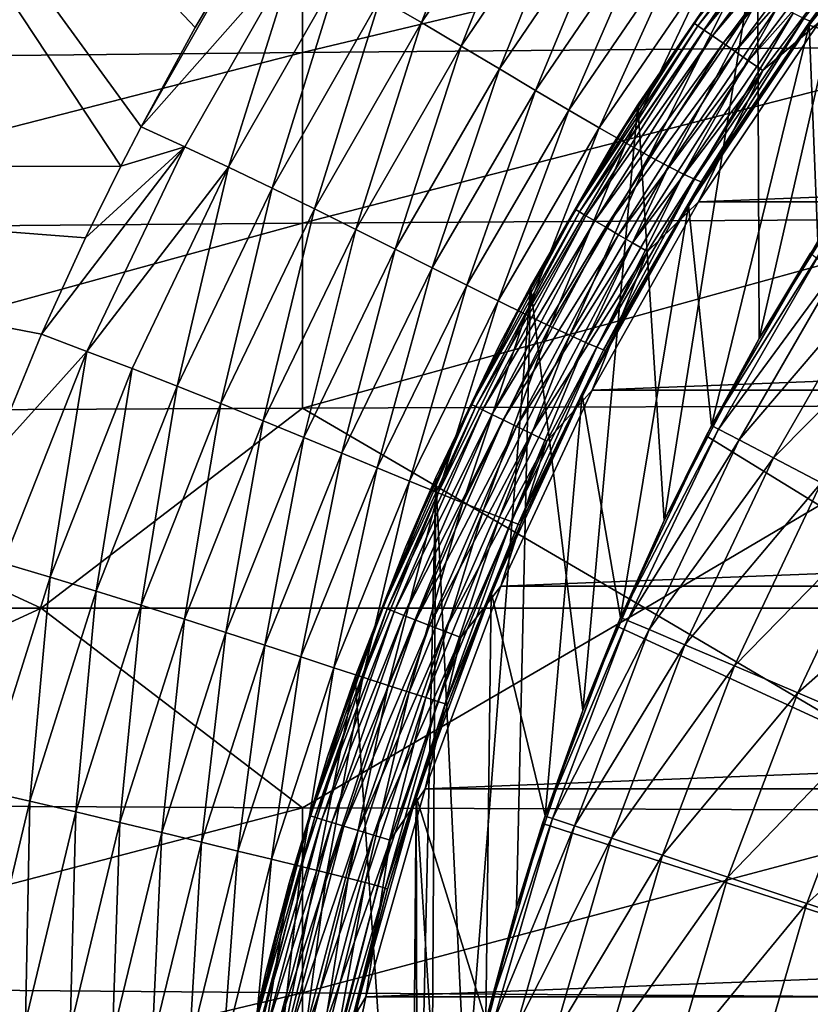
# Model space of a CAD drawing. Header units: metres. Extents: x -105 to 105, y -68 to 103.
# Tile 269 of 416: x -23.53 to -17.38, y 49.31 to 56.96. Entities that reach past the tile are written whole.
import ezdxf

# ---------------------------------------------------------------- set-up
doc = ezdxf.new("R2010")
doc.units = ezdxf.units.M
doc.layers.add('solid_FIT-BATH-150_SW0001', color=7, linetype='CONTINUOUS')
doc.layers.add('solid_FIT-BATH-150_SW0001_01', color=7, linetype='CONTINUOUS')

msp = doc.modelspace()

# ---------------------------------------------------------------- linework, layer by layer
at = {"layer": 'solid_FIT-BATH-150_SW0001'}
for points in [[(-26.458439, 61.454453, 16.191032), (-30.063152, 55.814846, 16.204006), (-22.741858, 55.825653, 16.197248)], [(-26.458439, 61.454453, 16.191032), (-22.162725, 56.903782, 16.195641), (-21.703482, 57.678436, 16.194355)], [(-26.458439, 61.454453, 16.191032), (-22.583221, 56.133408, 16.196812), (-22.162725, 56.903782, 16.195641)], [(-26.458439, 61.454453, 16.191032), (-22.741858, 55.825653, 16.197248), (-22.583221, 56.133408, 16.196812)], [(-17.780968, 54.488308, 46.682331), (-17.794731, 57.643066, 47.84306), (-16.770384, 58.908363, 48.308598)], [(-17.780968, 54.488308, 46.682331), (-16.770384, 58.908363, 48.308598), (-16.936152, 55.836369, 47.178322)], [(-20.725094, 57.12867, 16.371704), (-20.406252, 56.942081, 16.48591), (-19.785667, 58.527706, 16.367653)], [(-20.406252, 56.942081, 16.48591), (-19.479156, 58.317963, 16.478971), (-19.785667, 58.527706, 16.367653)], [(-20.406252, 56.942081, 16.48591), (-20.096766, 56.759068, 16.632919), (-19.479156, 58.317963, 16.478971)], [(-20.096766, 56.759068, 16.632919), (-19.181116, 58.11272, 16.623068), (-19.479156, 58.317963, 16.478971)], [(-17.256636, 58.312122, 72.134789), (-18.287537, 56.938667, 72.134773), (-17.228676, 58.289398, 72.269646)], [(-17.965452, 57.412388, 71.996498), (-18.287537, 56.938667, 72.134773), (-17.256636, 58.312122, 72.134789)], [(-18.287537, 56.938667, 72.134773), (-18.257908, 56.918167, 72.26963), (-17.228676, 58.289398, 72.269646)], [(-17.228676, 58.289398, 72.269646), (-18.257908, 56.918167, 72.26963), (-17.182951, 58.252232, 72.396187)], [(-18.257908, 56.918167, 72.26963), (-18.209454, 56.884644, 72.396172), (-17.182951, 58.252232, 72.396187)], [(-17.182951, 58.252232, 72.396187), (-18.209454, 56.884644, 72.396172), (-17.120853, 58.201759, 72.510559)], [(-16.388445, 56.601135, 37.796501), (-16.348938, 58.248688, 37.796501), (-17.393621, 56.923481, 37.796501)], [(-17.370399, 56.955505, 20.192802), (-17.393621, 56.923481, 37.796501), (-16.348938, 58.248688, 37.796501)], [(-18.209454, 56.884644, 72.396172), (-18.143648, 56.839115, 72.510551), (-17.120853, 58.201759, 72.510559)], [(-17.120853, 58.201759, 72.510559), (-18.143648, 56.839115, 72.510551), (-17.044273, 58.139515, 72.609283)], [(-17.435537, 56.974194, 19.387585), (-17.386148, 56.953777, 19.788874), (-16.500139, 58.162064, 19.385674)], [(-17.386148, 56.953777, 19.788874), (-16.45244, 58.142124, 19.787243), (-16.500139, 58.162064, 19.385674)], [(-17.386148, 56.953777, 19.788874), (-17.370399, 56.955505, 20.192802), (-16.45244, 58.142124, 19.787243)], [(-20.096766, 56.759068, 16.632919), (-19.800182, 56.582638, 16.815878), (-19.181116, 58.11272, 16.623068)], [(-19.800182, 56.582638, 16.815878), (-18.895145, 57.915386, 16.803816), (-19.181116, 58.11272, 16.623068)], [(-18.143648, 56.839115, 72.510551), (-18.062496, 56.782967, 72.609276), (-17.044273, 58.139515, 72.609283)], [(-17.044273, 58.139515, 72.609283), (-18.062496, 56.782967, 72.609276), (-16.955544, 58.067394, 72.689346)], [(-18.062496, 56.782967, 72.609276), (-17.968466, 56.717907, 72.689346), (-16.955544, 58.067394, 72.689346)], [(-16.955544, 58.067394, 72.689346), (-17.968466, 56.717907, 72.689346), (-16.857365, 57.987595, 72.748322)], [(-26.663343, 56.65427, -22.222876), (-26.663343, 57.86808, -22.214302), (-21.330675, 57.931942, -22.297562)], [(-21.330675, 56.710186, -22.305031), (-26.663343, 56.65427, -22.222876), (-21.330675, 57.931942, -22.297562)], [(-21.330675, 56.710186, -22.305031), (-21.330675, 57.931942, -22.297562), (-15.998007, 57.984314, -22.362555)], [(-15.998007, 56.756042, -22.36912), (-21.330675, 56.710186, -22.305031), (-15.998007, 57.984314, -22.362555)], [(-19.800182, 56.582638, 16.815878), (-19.520065, 56.415817, 17.037424), (-18.895145, 57.915386, 16.803816)], [(-19.520065, 56.415817, 17.037424), (-18.624859, 57.729366, 17.024487), (-18.895145, 57.915386, 16.803816)], [(-17.968466, 56.717907, 72.689346), (-17.864424, 56.645924, 72.748322), (-16.857365, 57.987595, 72.748322)], [(-16.857365, 57.987595, 72.748322), (-17.864424, 56.645924, 72.748322), (-16.752726, 57.902546, 72.784409)], [(-17.864424, 56.645924, 72.748322), (-17.753534, 56.569202, 72.784401), (-16.752726, 57.902546, 72.784409)], [(-16.752726, 57.902546, 72.784409), (-17.753534, 56.569202, 72.784401), (-17.316515, 56.944405, 72.796501)], [(-19.520065, 56.415817, 17.037424), (-19.260077, 56.261734, 17.295761), (-18.624859, 57.729366, 17.024487)], [(-19.260077, 56.261734, 17.295761), (-18.373966, 57.558178, 17.283253), (-18.624859, 57.729366, 17.024487)], [(-22.583221, 56.133408, 16.196812), (-21.37665, 57.500553, 16.229076), (-21.703482, 57.678436, 16.194355)], [(-22.583221, 56.133408, 16.196812), (-21.703482, 57.678436, 16.194355), (-22.162725, 56.903782, 16.195641)], [(-17.794731, 57.643066, 47.84306), (-18.724951, 56.304268, 47.350475), (-17.965452, 57.412388, 71.996498)], [(-18.52137, 53.072506, 46.161419), (-18.724951, 56.304268, 47.350475), (-17.794731, 57.643066, 47.84306)], [(-18.52137, 53.072506, 46.161419), (-17.794731, 57.643066, 47.84306), (-17.780968, 54.488308, 46.682331)], [(-19.260077, 56.261734, 17.295761), (-19.023935, 56.123569, 17.586836), (-18.373966, 57.558178, 17.283253)], [(-19.023935, 56.123569, 17.586836), (-18.146231, 57.405396, 17.575689), (-18.373966, 57.558178, 17.283253)], [(-22.583221, 56.133408, 16.196812), (-22.243572, 55.977749, 16.229954), (-21.37665, 57.500553, 16.229076)], [(-22.243572, 55.977749, 16.229954), (-21.903315, 55.817982, 16.288721), (-21.37665, 57.500553, 16.229076)], [(-21.903315, 55.817982, 16.288721), (-21.049744, 57.31583, 16.287144), (-21.37665, 57.500553, 16.229076)], [(-19.023935, 56.123569, 17.586836), (-18.815182, 56.004295, 17.906576), (-18.146231, 57.405396, 17.575689)], [(-17.965452, 57.412388, 71.996498), (-18.937351, 55.966606, 71.996498), (-18.287537, 56.938667, 72.134773)], [(-18.724951, 56.304268, 47.350475), (-18.937351, 55.966606, 71.996498), (-17.965452, 57.412388, 71.996498)], [(-18.815182, 56.004295, 17.906576), (-17.945221, 57.274338, 17.897352), (-18.146231, 57.405396, 17.575689)], [(-21.903315, 55.817982, 16.288721), (-21.566374, 55.65591, 16.375519), (-21.049744, 57.31583, 16.287144)], [(-21.566374, 55.65591, 16.375519), (-20.725094, 57.12867, 16.371704), (-21.049744, 57.31583, 16.287144)], [(-18.815182, 56.004295, 17.906576), (-18.635771, 55.904869, 18.250856), (-17.945221, 57.274338, 17.897352)], [(-18.635771, 55.904869, 18.250856), (-17.772755, 57.165962, 18.243805), (-17.945221, 57.274338, 17.897352)], [(-18.635771, 55.904869, 18.250856), (-18.486809, 55.825211, 18.61552), (-17.772755, 57.165962, 18.243805)], [(-18.486809, 55.825211, 18.61552), (-17.629726, 57.080006, 18.610617), (-17.772755, 57.165962, 18.243805)], [(-21.566374, 55.65591, 16.375519), (-21.236223, 55.494102, 16.49275), (-20.725094, 57.12867, 16.371704)], [(-21.236223, 55.494102, 16.49275), (-20.406252, 56.942081, 16.48591), (-20.725094, 57.12867, 16.371704)], [(-18.486809, 55.825211, 18.61552), (-18.369404, 55.765217, 18.996412), (-17.629726, 57.080006, 18.610617)], [(-18.369404, 55.765217, 18.996412), (-17.517025, 57.016178, 18.993355), (-17.629726, 57.080006, 18.610617)], [(-18.369404, 55.765217, 18.996412), (-18.284658, 55.724796, 19.389378), (-17.517025, 57.016178, 18.993355)], [(-18.284658, 55.724796, 19.389378), (-17.435537, 56.974194, 19.387585), (-17.517025, 57.016178, 18.993355)], [(-21.236223, 55.494102, 16.49275), (-20.916332, 55.335125, 16.642822), (-20.406252, 56.942081, 16.48591)], [(-20.916332, 55.335125, 16.642822), (-20.096766, 56.759068, 16.632919), (-20.406252, 56.942081, 16.48591)], [(-18.287537, 56.938667, 72.134773), (-19.209381, 55.489758, 72.134758), (-18.257908, 56.918167, 72.26963)], [(-18.937351, 55.966606, 71.996498), (-19.209381, 55.489758, 72.134758), (-18.287537, 56.938667, 72.134773)], [(-19.209381, 55.489758, 72.134758), (-19.178261, 55.471603, 72.269623), (-18.257908, 56.918167, 72.26963)], [(-18.257908, 56.918167, 72.26963), (-19.178261, 55.471603, 72.269623), (-18.209454, 56.884644, 72.396172)], [(-18.152054, 53.812271, 37.796501), (-17.393621, 56.923481, 37.796501), (-18.331511, 55.52, 37.796501)], [(-18.218212, 55.702839, 20.194906), (-18.331511, 55.52, 37.796501), (-17.393621, 56.923481, 37.796501)], [(-18.284658, 55.724796, 19.389378), (-18.233673, 55.703846, 19.790262), (-17.435537, 56.974194, 19.387585)], [(-18.254377, 55.549999, 72.796501), (17.316565, 56.944336, 72.796501), (-17.316515, 56.944405, 72.796501)], [(-17.753534, 56.569202, 72.784401), (-18.254377, 55.549999, 72.796501), (-17.316515, 56.944405, 72.796501)], [(-18.233673, 55.703846, 19.790262), (-17.386148, 56.953777, 19.788874), (-17.435537, 56.974194, 19.387585)], [(-18.233673, 55.703846, 19.790262), (-18.218212, 55.702839, 20.194906), (-17.386148, 56.953777, 19.788874)], [(-17.386148, 56.953777, 19.788874), (-18.218212, 55.702839, 20.194906), (-17.761841, 56.400631, 20.193785)], [(-17.761841, 56.400631, 20.193785), (-18.218212, 55.702839, 20.194906), (-17.393621, 56.923481, 37.796501)], [(-18.152054, 53.812271, 37.796501), (-17.326117, 55.242836, 37.796501), (-17.393621, 56.923481, 37.796501)], [(-17.370399, 56.955505, 20.192802), (-17.761841, 56.400631, 20.193785), (-17.393621, 56.923481, 37.796501)], [(-17.386148, 56.953777, 19.788874), (-17.761841, 56.400631, 20.193785), (-17.370399, 56.955505, 20.192802)], [(-17.326117, 55.242836, 37.796501), (-16.388445, 56.601135, 37.796501), (-17.393621, 56.923481, 37.796501)], [(-19.178261, 55.471603, 72.269623), (-19.127365, 55.441921, 72.396164), (-18.209454, 56.884644, 72.396172)], [(-18.209454, 56.884644, 72.396172), (-19.127365, 55.441921, 72.396164), (-18.143648, 56.839115, 72.510551)], [(-19.127365, 55.441921, 72.396164), (-19.058243, 55.401604, 72.510536), (-18.143648, 56.839115, 72.510551)], [(-18.143648, 56.839115, 72.510551), (-19.058243, 55.401604, 72.510536), (-18.062496, 56.782967, 72.609276)], [(-19.058243, 55.401604, 72.510536), (-18.973001, 55.351887, 72.609268), (-18.062496, 56.782967, 72.609276)], [(-18.062496, 56.782967, 72.609276), (-18.973001, 55.351887, 72.609268), (-17.968466, 56.717907, 72.689346)], [(-26.663343, 55.340118, -22.226355), (-26.663343, 56.65427, -22.222876), (-21.330675, 56.710186, -22.305031)], [(-21.330675, 55.383347, -22.307909), (-26.663343, 55.340118, -22.226355), (-21.330675, 56.710186, -22.305031)], [(-21.330675, 55.383347, -22.307909), (-21.330675, 56.710186, -22.305031), (-15.998007, 56.756042, -22.36912)], [(-15.998007, 55.4188, -22.371502), (-21.330675, 55.383347, -22.307909), (-15.998007, 56.756042, -22.36912)], [(-20.916332, 55.335125, 16.642822), (-20.610172, 55.181538, 16.82814), (-20.096766, 56.759068, 16.632919)], [(-20.610172, 55.181538, 16.82814), (-19.800182, 56.582638, 16.815878), (-20.096766, 56.759068, 16.632919)], [(-18.973001, 55.351887, 72.609268), (-18.874233, 55.294281, 72.689339), (-17.968466, 56.717907, 72.689346)], [(-17.968466, 56.717907, 72.689346), (-18.874233, 55.294281, 72.689339), (-17.864424, 56.645924, 72.748322)], [(-18.874233, 55.294281, 72.689339), (-18.764946, 55.230541, 72.748314), (-17.864424, 56.645924, 72.748322)], [(-17.864424, 56.645924, 72.748322), (-18.764946, 55.230541, 72.748314), (-17.753534, 56.569202, 72.784401)], [(-20.610172, 55.181538, 16.82814), (-20.321228, 55.035923, 17.050671), (-19.800182, 56.582638, 16.815878)], [(-20.321228, 55.035923, 17.050671), (-19.520065, 56.415817, 17.037424), (-19.800182, 56.582638, 16.815878)], [(-18.764946, 55.230541, 72.748314), (-18.648468, 55.162605, 72.784401), (-17.753534, 56.569202, 72.784401)], [(-17.753534, 56.569202, 72.784401), (-18.648468, 55.162605, 72.784401), (-18.254377, 55.549999, 72.796501)], [(-20.321228, 55.035923, 17.050671), (-20.053085, 54.900951, 17.308638), (-19.520065, 56.415817, 17.037424)], [(-20.053085, 54.900951, 17.308638), (-19.260077, 56.261734, 17.295761), (-19.520065, 56.415817, 17.037424)], [(-20.053085, 54.900951, 17.308638), (-19.809383, 54.779354, 17.598358), (-19.260077, 56.261734, 17.295761)], [(-19.809383, 54.779354, 17.598358), (-19.023935, 56.123569, 17.586836), (-19.260077, 56.261734, 17.295761)], [(-18.724951, 56.304268, 47.350475), (-19.558865, 54.89312, 46.831276), (-18.937351, 55.966606, 71.996498)], [(-19.15197, 51.596661, 45.618412), (-19.558865, 54.89312, 46.831276), (-18.724951, 56.304268, 47.350475)], [(-19.15197, 51.596661, 45.618412), (-18.724951, 56.304268, 47.350475), (-18.52137, 53.072506, 46.161419)], [(-22.741858, 55.825653, 16.197248), (-22.243572, 55.977749, 16.229954), (-22.583221, 56.133408, 16.196812)], [(-19.809383, 54.779354, 17.598358), (-19.593601, 54.673683, 17.916126), (-19.023935, 56.123569, 17.586836)], [(-19.593601, 54.673683, 17.916126), (-18.815182, 56.004295, 17.906576), (-19.023935, 56.123569, 17.586836)], [(-19.593601, 54.673683, 17.916126), (-19.407812, 54.584843, 18.258135), (-18.815182, 56.004295, 17.906576)], [(-19.407812, 54.584843, 18.258135), (-18.635771, 55.904869, 18.250856), (-18.815182, 56.004295, 17.906576)], [(-23.356926, 54.521191, 16.198904), (-23.004642, 54.387764, 16.230392), (-22.243572, 55.977749, 16.229954)], [(-23.015045, 55.270077, 16.197994), (-23.356926, 54.521191, 16.198904), (-22.243572, 55.977749, 16.229954)], [(-23.015045, 55.270077, 16.197994), (-22.243572, 55.977749, 16.229954), (-22.741858, 55.825653, 16.197248)], [(-23.004642, 54.387764, 16.230392), (-21.903315, 55.817982, 16.288721), (-22.243572, 55.977749, 16.229954)], [(-18.937351, 55.966606, 71.996498), (-19.793159, 54.449219, 71.996498), (-19.209381, 55.489758, 72.134758)], [(-19.558865, 54.89312, 46.831276), (-19.793159, 54.449219, 71.996498), (-18.937351, 55.966606, 71.996498)], [(-19.407812, 54.584843, 18.258135), (-19.253338, 54.512882, 18.620525), (-18.635771, 55.904869, 18.250856)], [(-19.253338, 54.512882, 18.620525), (-18.486809, 55.825211, 18.61552), (-18.635771, 55.904869, 18.250856)], [(-30.063152, 55.814846, 16.204006), (-23.015045, 55.270077, 16.197994), (-22.741858, 55.825653, 16.197248)], [(-30.063152, 55.814846, 16.204006), (-23.356926, 54.521191, 16.198904), (-23.015045, 55.270077, 16.197994)], [(-30.063152, 55.814846, 16.204006), (-23.756378, 53.553455, 16.199917), (-23.356926, 54.521191, 16.198904)], [(-23.004642, 54.387764, 16.230392), (-22.652155, 54.253654, 16.289833), (-21.903315, 55.817982, 16.288721)], [(-22.652155, 54.253654, 16.289833), (-22.304123, 54.117657, 16.37888), (-21.903315, 55.817982, 16.288721)], [(-22.304123, 54.117657, 16.37888), (-21.566374, 55.65591, 16.375519), (-21.903315, 55.817982, 16.288721)], [(-19.253338, 54.512882, 18.620525), (-19.131489, 54.45784, 18.999439), (-18.486809, 55.825211, 18.61552)], [(-19.131489, 54.45784, 18.999439), (-18.369404, 55.765217, 18.996412), (-18.486809, 55.825211, 18.61552)], [(-17.780968, 54.488308, 46.682331), (-16.936152, 55.836369, 47.178322), (-17.383593, 55.151379, 69.796501)], [(-19.131489, 54.45784, 18.999439), (-19.043583, 54.419746, 19.391014), (-18.369404, 55.765217, 18.996412)], [(-19.043583, 54.419746, 19.391014), (-18.284658, 55.724796, 19.389378), (-18.369404, 55.765217, 18.996412)], [(-19.043583, 54.419746, 19.391014), (-18.990934, 54.398643, 19.791395), (-18.284658, 55.724796, 19.389378)], [(-18.990934, 54.398643, 19.791395), (-18.233673, 55.703846, 19.790262), (-18.284658, 55.724796, 19.389378)], [(-18.990934, 54.398643, 19.791395), (-18.975185, 54.394913, 20.196705), (-18.233673, 55.703846, 19.790262)], [(-18.233673, 55.703846, 19.790262), (-18.975185, 54.394913, 20.196705), (-18.618982, 55.036861, 20.195869)], [(-18.233673, 55.703846, 19.790262), (-18.618982, 55.036861, 20.195869), (-18.218212, 55.702839, 20.194906)], [(-18.218212, 55.702839, 20.194906), (-18.618982, 55.036861, 20.195869), (-18.331511, 55.52, 37.796501)], [(-22.304123, 54.117657, 16.37888), (-21.963915, 53.981853, 16.49918), (-21.566374, 55.65591, 16.375519)], [(-21.963915, 53.981853, 16.49918), (-21.236223, 55.494102, 16.49275), (-21.566374, 55.65591, 16.375519)], [(-19.080257, 54.086094, 72.796501), (18.254408, 55.549946, 72.796501), (-18.254377, 55.549999, 72.796501)], [(-18.648468, 55.162605, 72.784401), (-19.080257, 54.086094, 72.796501), (-18.254377, 55.549999, 72.796501)], [(-21.963915, 53.981853, 16.49918), (-21.634892, 53.84832, 16.652384), (-21.236223, 55.494102, 16.49275)], [(-21.634892, 53.84832, 16.652384), (-20.916332, 55.335125, 16.642822), (-21.236223, 55.494102, 16.49275)], [(-19.209381, 55.489758, 72.134758), (-20.016668, 53.97403, 72.13475), (-19.178261, 55.471603, 72.269623)], [(-19.793159, 54.449219, 71.996498), (-20.016668, 53.97403, 72.13475), (-19.209381, 55.489758, 72.134758)], [(-20.016668, 53.97403, 72.13475), (-19.984241, 53.958336, 72.269608), (-19.178261, 55.471603, 72.269623)], [(-19.178261, 55.471603, 72.269623), (-19.984241, 53.958336, 72.269608), (-19.127365, 55.441921, 72.396164)], [(-18.859539, 52.321075, 37.796501), (-18.331511, 55.52, 37.796501), (-19.156775, 54.046349, 37.796501)], [(-18.975185, 54.394913, 20.196705), (-19.156775, 54.046349, 37.796501), (-18.331511, 55.52, 37.796501)], [(-18.618982, 55.036861, 20.195869), (-18.975185, 54.394913, 20.196705), (-18.331511, 55.52, 37.796501)], [(-18.859539, 52.321075, 37.796501), (-18.152054, 53.812271, 37.796501), (-18.331511, 55.52, 37.796501)], [(-21.330675, 53.945782, -22.308178), (-21.330675, 55.383347, -22.307909), (-15.998007, 55.4188, -22.371502)], [(-15.998007, 53.96619, -22.371569), (-21.330675, 53.945782, -22.308178), (-15.998007, 55.4188, -22.371502)], [(-19.984241, 53.958336, 72.269608), (-19.93121, 53.932667, 72.396149), (-19.127365, 55.441921, 72.396164)], [(-19.127365, 55.441921, 72.396164), (-19.93121, 53.932667, 72.396149), (-19.058243, 55.401604, 72.510536)], [(-19.93121, 53.932667, 72.396149), (-19.859184, 53.897808, 72.510529), (-19.058243, 55.401604, 72.510536)], [(-19.058243, 55.401604, 72.510536), (-19.859184, 53.897808, 72.510529), (-18.973001, 55.351887, 72.609268)], [(-26.663343, 53.920895, -22.226873), (-26.663343, 55.340118, -22.226355), (-21.330675, 55.383347, -22.307909)], [(-21.330675, 53.945782, -22.308178), (-26.663343, 53.920895, -22.226873), (-21.330675, 55.383347, -22.307909)], [(-21.634892, 53.84832, 16.652384), (-21.320421, 53.719139, 16.840137), (-20.916332, 55.335125, 16.642822)], [(-21.320421, 53.719139, 16.840137), (-20.610172, 55.181538, 16.82814), (-20.916332, 55.335125, 16.642822)], [(-19.859184, 53.897808, 72.510529), (-19.770361, 53.854816, 72.609261), (-18.973001, 55.351887, 72.609268)], [(-18.973001, 55.351887, 72.609268), (-19.770361, 53.854816, 72.609261), (-18.874233, 55.294281, 72.689339)], [(-19.770361, 53.854816, 72.609261), (-19.667444, 53.805004, 72.689331), (-18.874233, 55.294281, 72.689339)], [(-18.874233, 55.294281, 72.689339), (-19.667444, 53.805004, 72.689331), (-18.764946, 55.230541, 72.748314)], [(-18.151707, 53.812981, 39.13728), (-17.326117, 55.242836, 37.796501), (-18.152054, 53.812271, 37.796501)], [(-17.326241, 55.242687, 39.13728), (-17.326117, 55.242836, 37.796501), (-18.151707, 53.812981, 39.13728)], [(-17.326241, 55.242687, 39.13728), (-18.151707, 53.812981, 39.13728), (-17.275286, 55.210079, 40.691639)], [(-21.320421, 53.719139, 16.840137), (-21.02388, 53.596397, 17.063738), (-20.610172, 55.181538, 16.82814)], [(-21.02388, 53.596397, 17.063738), (-20.321228, 55.035923, 17.050671), (-20.610172, 55.181538, 16.82814)], [(-19.667444, 53.805004, 72.689331), (-19.553566, 53.749886, 72.748306), (-18.764946, 55.230541, 72.748314)], [(-18.764946, 55.230541, 72.748314), (-19.553566, 53.749886, 72.748306), (-18.648468, 55.162605, 72.784401)], [(-19.553566, 53.749886, 72.748306), (-19.432192, 53.691143, 72.784401), (-18.648468, 55.162605, 72.784401)], [(-18.648468, 55.162605, 72.784401), (-19.432192, 53.691143, 72.784401), (-19.080257, 54.086094, 72.796501)], [(-18.151707, 53.812981, 39.13728), (-18.098297, 53.784576, 40.691639), (-17.275286, 55.210079, 40.691639)], [(-17.275286, 55.210079, 40.691639), (-18.098297, 53.784576, 40.691639), (-17.122007, 55.113152, 42.238136)], [(-17.780968, 54.488308, 46.682331), (-17.383593, 55.151379, 69.796501), (-18.193726, 53.732334, 69.796501)], [(-6.5, 46.543247, 69.796501), (-18.193726, 53.732334, 69.796501), (-17.383593, 55.151379, 69.796501)], [(-18.098297, 53.784576, 40.691639), (-17.937717, 53.700298, 42.238136), (-17.122007, 55.113152, 42.238136)], [(-17.122007, 55.113152, 42.238136), (-17.937717, 53.700298, 42.238136), (-16.86751, 54.952217, 43.765839)], [(-21.02388, 53.596397, 17.063738), (-20.748741, 53.482277, 17.321411), (-20.321228, 55.035923, 17.050671)], [(-20.748741, 53.482277, 17.321411), (-20.053085, 54.900951, 17.308638), (-20.321228, 55.035923, 17.050671)], [(-17.937717, 53.700298, 42.238136), (-17.671095, 53.560364, 43.765839), (-16.86751, 54.952217, 43.765839)], [(-16.86751, 54.952217, 43.765839), (-17.671095, 53.560364, 43.765839), (-16.513332, 54.728249, 45.265484)], [(-20.748741, 53.482277, 17.321411), (-20.498524, 53.378994, 17.609833), (-20.053085, 54.900951, 17.308638)], [(-20.498524, 53.378994, 17.609833), (-19.809383, 54.779354, 17.598358), (-20.053085, 54.900951, 17.308638)], [(-19.558865, 54.89312, 46.831276), (-20.29458, 53.406811, 46.28442), (-19.793159, 54.449219, 71.996498)], [(-20.061949, 48.50071, 44.479324), (-20.29458, 53.406811, 46.28442), (-19.558865, 54.89312, 46.831276)], [(-20.061949, 48.50071, 44.479324), (-19.558865, 54.89312, 46.831276), (-19.667509, 50.068642, 45.056213)], [(-19.667509, 50.068642, 45.056213), (-19.558865, 54.89312, 46.831276), (-19.15197, 51.596661, 45.618412)], [(-20.498524, 53.378994, 17.609833), (-20.276617, 53.288628, 17.925646), (-19.809383, 54.779354, 17.598358)], [(-20.276617, 53.288628, 17.925646), (-19.593601, 54.673683, 17.916126), (-19.809383, 54.779354, 17.598358)], [(-17.671095, 53.560364, 43.765839), (-17.300043, 53.36562, 45.265484), (-16.513332, 54.728249, 45.265484)], [(-20.276617, 53.288628, 17.925646), (-20.085186, 53.211983, 18.265366), (-19.593601, 54.673683, 17.916126)], [(-20.085186, 53.211983, 18.265366), (-19.407812, 54.584843, 18.258135), (-19.593601, 54.673683, 17.916126)], [(-20.085186, 53.211983, 18.265366), (-19.925747, 53.14917, 18.625441), (-19.407812, 54.584843, 18.258135)], [(-19.925747, 53.14917, 18.625441), (-19.253338, 54.512882, 18.620525), (-19.407812, 54.584843, 18.258135)], [(-23.756378, 53.553455, 16.199917), (-23.004642, 54.387764, 16.230392), (-23.356926, 54.521191, 16.198904)], [(-19.925747, 53.14917, 18.625441), (-19.799812, 53.100311, 19.002317), (-19.253338, 54.512882, 18.620525)], [(-19.799812, 53.100311, 19.002317), (-19.131489, 54.45784, 18.999439), (-19.253338, 54.512882, 18.620525)], [(-18.52137, 53.072506, 46.161419), (-17.780968, 54.488308, 46.682331), (-18.193726, 53.732334, 69.796501)], [(-19.793159, 54.449219, 71.996498), (-20.52763, 52.86953, 71.996498), (-20.016668, 53.97403, 72.13475)], [(-20.29458, 53.406811, 46.28442), (-20.52763, 52.86953, 71.996498), (-19.793159, 54.449219, 71.996498)], [(-19.799812, 53.100311, 19.002317), (-19.708889, 53.06551, 19.392441), (-19.131489, 54.45784, 18.999439)], [(-19.708889, 53.06551, 19.392441), (-19.043583, 54.419746, 19.391014), (-19.131489, 54.45784, 18.999439)], [(-19.708889, 53.06551, 19.392441), (-19.65449, 53.044884, 19.792257), (-19.043583, 54.419746, 19.391014)], [(-19.65449, 53.044884, 19.792257), (-18.990934, 54.398643, 19.791395), (-19.043583, 54.419746, 19.391014)], [(-19.65449, 53.044884, 19.792257), (-19.637709, 53.038624, 20.198193), (-18.990934, 54.398643, 19.791395)], [(-18.990934, 54.398643, 19.791395), (-19.637709, 53.038624, 20.198193), (-19.371487, 53.613026, 20.197607)], [(-18.990934, 54.398643, 19.791395), (-19.371487, 53.613026, 20.197607), (-18.975185, 54.394913, 20.196705)], [(-18.975185, 54.394913, 20.196705), (-19.371487, 53.613026, 20.197607), (-19.156775, 54.046349, 37.796501)], [(-23.653883, 52.742725, 16.230291), (-23.004642, 54.387764, 16.230392), (-23.756378, 53.553455, 16.199917)], [(-23.653883, 52.742725, 16.230291), (-23.290472, 52.634453, 16.290335), (-23.004642, 54.387764, 16.230392)], [(-23.290472, 52.634453, 16.290335), (-22.652155, 54.253654, 16.289833), (-23.004642, 54.387764, 16.230392)], [(-23.290472, 52.634453, 16.290335), (-22.932755, 52.524925, 16.381565), (-22.652155, 54.253654, 16.289833)], [(-22.932755, 52.524925, 16.381565), (-22.304123, 54.117657, 16.37888), (-22.652155, 54.253654, 16.289833)], [(-22.932755, 52.524925, 16.381565), (-22.583958, 52.415714, 16.504885), (-22.304123, 54.117657, 16.37888)], [(-22.583958, 52.415714, 16.504885), (-21.963915, 53.981853, 16.49918), (-22.304123, 54.117657, 16.37888)], [(-19.788519, 52.563187, 72.796501), (19.080275, 54.08606, 72.796501), (-19.080257, 54.086094, 72.796501)], [(-19.432192, 53.691143, 72.784401), (-19.788519, 52.563187, 72.796501), (-19.080257, 54.086094, 72.796501)], [(-19.444792, 50.778057, 37.796501), (-19.156775, 54.046349, 37.796501), (-19.863281, 52.513683, 37.796501)], [(-19.637709, 53.038624, 20.198193), (-19.863281, 52.513683, 37.796501), (-19.156775, 54.046349, 37.796501)], [(-19.371487, 53.613026, 20.197607), (-19.637709, 53.038624, 20.198193), (-19.156775, 54.046349, 37.796501)], [(-19.444792, 50.778057, 37.796501), (-18.859539, 52.321075, 37.796501), (-19.156775, 54.046349, 37.796501)], [(-21.330675, 53.945782, -22.308178), (-23.359644, 52.393456, -22.279018), (-26.663343, 53.920895, -22.226873)], [(-21.330675, 53.945782, -22.308178), (-18.667141, 52.393456, -22.341713), (-23.359644, 52.393456, -22.279018)], [(-22.583958, 52.415714, 16.504885), (-22.247307, 52.308399, 16.661196), (-21.963915, 53.981853, 16.49918)], [(-22.247307, 52.308399, 16.661196), (-21.634892, 53.84832, 16.652384), (-21.963915, 53.981853, 16.49918)], [(-15.998007, 53.96619, -22.371569), (-18.667141, 52.393456, -22.341713), (-21.330675, 53.945782, -22.308178)], [(-20.016668, 53.97403, 72.13475), (-20.704584, 52.400528, 72.134735), (-19.984241, 53.958336, 72.269608)], [(-20.52763, 52.86953, 71.996498), (-20.704584, 52.400528, 72.134735), (-20.016668, 53.97403, 72.13475)], [(-20.704584, 52.400528, 72.134735), (-20.671045, 52.387383, 72.269592), (-19.984241, 53.958336, 72.269608)], [(-19.984241, 53.958336, 72.269608), (-20.671045, 52.387383, 72.269592), (-19.93121, 53.932667, 72.396149)], [(-15.998007, 53.96619, -22.371569), (-13.984926, 52.393456, -22.390419), (-18.667141, 52.393456, -22.341713)], [(-26.663343, 53.920895, -22.226873), (-23.359644, 52.393456, -22.279018), (-28.062431, 52.393456, -22.202301)], [(-20.671045, 52.387383, 72.269592), (-20.616192, 52.365883, 72.396141), (-19.93121, 53.932667, 72.396149)], [(-19.93121, 53.932667, 72.396149), (-20.616192, 52.365883, 72.396141), (-19.859184, 53.897808, 72.510529)], [(-20.616192, 52.365883, 72.396141), (-20.541695, 52.336685, 72.510521), (-19.859184, 53.897808, 72.510529)], [(-19.859184, 53.897808, 72.510529), (-20.541695, 52.336685, 72.510521), (-19.770361, 53.854816, 72.609261)], [(-22.247307, 52.308399, 16.661196), (-21.926027, 52.204548, 16.851406), (-21.634892, 53.84832, 16.652384)], [(-21.926027, 52.204548, 16.851406), (-21.320421, 53.719139, 16.840137), (-21.634892, 53.84832, 16.652384)], [(-20.541695, 52.336685, 72.510521), (-20.449821, 52.300678, 72.609245), (-19.770361, 53.854816, 72.609261)], [(-19.770361, 53.854816, 72.609261), (-20.449821, 52.300678, 72.609245), (-19.667444, 53.805004, 72.689331)], [(-20.449821, 52.300678, 72.609245), (-20.343367, 52.258957, 72.689323), (-19.667444, 53.805004, 72.689331)], [(-19.667444, 53.805004, 72.689331), (-20.343367, 52.258957, 72.689323), (-19.553566, 53.749886, 72.748306)], [(-18.859501, 52.321384, 39.13728), (-18.152054, 53.812271, 37.796501), (-18.859539, 52.321075, 37.796501)], [(-18.151707, 53.812981, 39.13728), (-18.152054, 53.812271, 37.796501), (-18.859501, 52.321384, 39.13728)], [(-18.151707, 53.812981, 39.13728), (-18.859501, 52.321384, 39.13728), (-18.098297, 53.784576, 40.691639)], [(-18.859501, 52.321384, 39.13728), (-18.803936, 52.297474, 40.691639), (-18.098297, 53.784576, 40.691639)], [(-18.098297, 53.784576, 40.691639), (-18.803936, 52.297474, 40.691639), (-17.937717, 53.700298, 42.238136)], [(-21.926027, 52.204548, 16.851406), (-21.623354, 52.105747, 17.076134), (-21.320421, 53.719139, 16.840137)], [(-21.623354, 52.105747, 17.076134), (-21.02388, 53.596397, 17.063738), (-21.320421, 53.719139, 16.840137)], [(-20.343367, 52.258957, 72.689323), (-20.225576, 52.212791, 72.748306), (-19.553566, 53.749886, 72.748306)], [(-19.553566, 53.749886, 72.748306), (-20.225576, 52.212791, 72.748306), (-19.432192, 53.691143, 72.784401)], [(-18.52137, 53.072506, 46.161419), (-18.193726, 53.732334, 69.796501), (-18.889029, 52.251717, 69.796501)], [(-6.5, 46.543247, 69.796501), (-18.889029, 52.251717, 69.796501), (-18.193726, 53.732334, 69.796501)], [(-20.225576, 52.212791, 72.748306), (-20.100033, 52.163589, 72.784393), (-19.432192, 53.691143, 72.784401)], [(-19.432192, 53.691143, 72.784401), (-20.100033, 52.163589, 72.784393), (-19.788519, 52.563187, 72.796501)], [(-18.803936, 52.297474, 40.691639), (-18.637094, 52.226387, 42.238136), (-17.937717, 53.700298, 42.238136)], [(-17.937717, 53.700298, 42.238136), (-18.637094, 52.226387, 42.238136), (-17.671095, 53.560364, 43.765839)], [(-21.623354, 52.105747, 17.076134), (-21.342606, 52.013645, 17.333609), (-21.02388, 53.596397, 17.063738)], [(-21.342606, 52.013645, 17.333609), (-20.748741, 53.482277, 17.321411), (-21.02388, 53.596397, 17.063738)], [(-18.637094, 52.226387, 42.238136), (-18.360077, 52.10836, 43.765839), (-17.671095, 53.560364, 43.765839)], [(-17.671095, 53.560364, 43.765839), (-18.360077, 52.10836, 43.765839), (-17.300043, 53.36562, 45.265484)], [(-21.342606, 52.013645, 17.333609), (-21.087149, 51.929928, 17.620831), (-20.748741, 53.482277, 17.321411)], [(-21.087149, 51.929928, 17.620831), (-20.498524, 53.378994, 17.609833), (-20.748741, 53.482277, 17.321411)], [(-20.29458, 53.406811, 46.28442), (-20.475595, 45.285889, 43.296501), (-20.921442, 51.858166, 45.71463)], [(-20.29458, 53.406811, 46.28442), (-20.921442, 51.858166, 45.71463), (-20.52763, 52.86953, 71.996498)], [(-20.331944, 46.9044, 43.891998), (-20.475595, 45.285889, 43.296501), (-20.29458, 53.406811, 46.28442)], [(-20.331944, 46.9044, 43.891998), (-20.29458, 53.406811, 46.28442), (-20.061949, 48.50071, 44.479324)], [(-21.087149, 51.929928, 17.620831), (-20.860233, 51.856186, 17.934774), (-20.498524, 53.378994, 17.609833)], [(-20.860233, 51.856186, 17.934774), (-20.276617, 53.288628, 17.925646), (-20.498524, 53.378994, 17.609833)], [(-18.360077, 52.10836, 43.765839), (-17.974558, 51.944107, 45.265484), (-17.300043, 53.36562, 45.265484)], [(-17.300043, 53.36562, 45.265484), (-17.974558, 51.944107, 45.265484), (-16.826815, 53.117252, 46.727985)], [(-20.860233, 51.856186, 17.934774), (-20.664093, 51.793049, 18.272272), (-20.276617, 53.288628, 17.925646)], [(-20.664093, 51.793049, 18.272272), (-20.085186, 53.211983, 18.265366), (-20.276617, 53.288628, 17.925646)], [(-20.664093, 51.793049, 18.272272), (-20.500412, 51.740662, 18.630075), (-20.085186, 53.211983, 18.265366)], [(-20.500412, 51.740662, 18.630075), (-19.925747, 53.14917, 18.625441), (-20.085186, 53.211983, 18.265366)], [(-20.500412, 51.740662, 18.630075), (-20.370874, 51.69915, 19.004938), (-19.925747, 53.14917, 18.625441)], [(-20.370874, 51.69915, 19.004938), (-19.799812, 53.100311, 19.002317), (-19.925747, 53.14917, 18.625441)], [(-20.370874, 51.69915, 19.004938), (-20.277163, 51.668655, 19.39361), (-19.799812, 53.100311, 19.002317)], [(-20.277163, 51.668655, 19.39361), (-19.708889, 53.06551, 19.392441), (-19.799812, 53.100311, 19.002317)], [(-17.974558, 51.944107, 45.265484), (-17.482878, 51.734623, 46.727985), (-16.826815, 53.117252, 46.727985)], [(-16.826815, 53.117252, 46.727985), (-17.482878, 51.734623, 46.727985), (-16.254274, 52.816765, 48.144478)], [(-20.277163, 51.668655, 19.39361), (-20.220959, 51.6493, 19.792845), (-19.708889, 53.06551, 19.392441)], [(-20.220959, 51.6493, 19.792845), (-19.65449, 53.044884, 19.792257), (-19.708889, 53.06551, 19.392441)], [(-20.220959, 51.6493, 19.792845), (-20.202906, 51.640656, 20.199368), (-19.65449, 53.044884, 19.792257)], [(-19.65449, 53.044884, 19.792257), (-20.202906, 51.640656, 20.199368), (-20.015072, 52.13744, 20.19899)], [(-19.65449, 53.044884, 19.792257), (-20.015072, 52.13744, 20.19899), (-19.637709, 53.038624, 20.198193)], [(-19.637709, 53.038624, 20.198193), (-20.015072, 52.13744, 20.19899), (-19.863281, 52.513683, 37.796501)], [(-19.15197, 51.596661, 45.618412), (-18.52137, 53.072506, 46.161419), (-18.889029, 52.251717, 69.796501)], [(-20.52763, 52.86953, 71.996498), (-21.136261, 51.237217, 71.996498), (-20.704584, 52.400528, 72.134735)], [(-20.921442, 51.858166, 45.71463), (-21.136261, 51.237217, 71.996498), (-20.52763, 52.86953, 71.996498)], [(-17.482878, 51.734623, 46.727985), (-16.888016, 51.481178, 48.144478), (-16.254274, 52.816765, 48.144478)], [(-23.813047, 50.976425, 16.290083), (-23.290472, 52.634453, 16.290335), (-23.653883, 52.742725, 16.230291)], [(-23.813047, 50.976425, 16.290083), (-23.447197, 50.892921, 16.383352), (-23.290472, 52.634453, 16.290335)], [(-23.447197, 50.892921, 16.383352), (-22.932755, 52.524925, 16.381565), (-23.290472, 52.634453, 16.290335)], [(-20.37569, 50.989109, 72.796501), (19.788528, 52.563168, 72.796501), (-19.788519, 52.563187, 72.796501)], [(-20.100033, 52.163589, 72.784393), (-20.37569, 50.989109, 72.796501), (-19.788519, 52.563187, 72.796501)], [(-23.447197, 50.892921, 16.383352), (-23.091454, 50.809952, 16.50955), (-22.932755, 52.524925, 16.381565)], [(-23.091454, 50.809952, 16.50955), (-22.583958, 52.415714, 16.504885), (-22.932755, 52.524925, 16.381565)], [(-19.904377, 49.191544, 37.796501), (-19.863281, 52.513683, 37.796501), (-20.447487, 50.930347, 37.796501)], [(-20.202906, 51.640656, 20.199368), (-20.447487, 50.930347, 37.796501), (-19.863281, 52.513683, 37.796501)], [(-20.015072, 52.13744, 20.19899), (-20.202906, 51.640656, 20.199368), (-19.863281, 52.513683, 37.796501)], [(-19.904377, 49.191544, 37.796501), (-19.444792, 50.778057, 37.796501), (-19.863281, 52.513683, 37.796501)], [(-23.091454, 50.809952, 16.50955), (-22.748867, 50.728596, 16.668863), (-22.583958, 52.415714, 16.504885)], [(-22.748867, 50.728596, 16.668863), (-22.247307, 52.308399, 16.661196), (-22.583958, 52.415714, 16.504885)], [(-28.062431, 52.393456, -22.202301), (-23.359644, 52.393456, -22.279018), (-26.663441, 50.866043, -22.226875)], [(-23.359644, 52.393456, -22.279018), (-21.330763, 50.841156, -22.30818), (-26.663441, 50.866043, -22.226875)], [(-23.359644, 52.393456, -22.279018), (-18.667141, 52.393456, -22.341713), (-21.330763, 50.841156, -22.30818)], [(-18.667141, 52.393456, -22.341713), (-15.998079, 50.820747, -22.371571), (-21.330763, 50.841156, -22.30818)], [(-20.704584, 52.400528, 72.134735), (-21.269028, 50.778633, 72.13472), (-20.671045, 52.387383, 72.269592)], [(-21.136261, 51.237217, 71.996498), (-21.269028, 50.778633, 72.13472), (-20.704584, 52.400528, 72.134735)], [(-21.269028, 50.778633, 72.13472), (-21.234577, 50.768116, 72.269585), (-20.671045, 52.387383, 72.269592)], [(-20.671045, 52.387383, 72.269592), (-21.234577, 50.768116, 72.269585), (-20.616192, 52.365883, 72.396141)], [(-21.234577, 50.768116, 72.269585), (-21.17823, 50.750916, 72.396126), (-20.616192, 52.365883, 72.396141)], [(-20.616192, 52.365883, 72.396141), (-21.17823, 50.750916, 72.396126), (-20.541695, 52.336685, 72.510521)], [(-21.17823, 50.750916, 72.396126), (-21.101704, 50.727554, 72.510506), (-20.541695, 52.336685, 72.510521)], [(-20.541695, 52.336685, 72.510521), (-21.101704, 50.727554, 72.510506), (-20.449821, 52.300678, 72.609245)], [(-18.667141, 52.393456, -22.341713), (-13.984926, 52.393456, -22.390419), (-15.998079, 50.820747, -22.371571)], [(-22.748867, 50.728596, 16.668863), (-22.422485, 50.64994, 16.861477), (-22.247307, 52.308399, 16.661196)], [(-22.422485, 50.64994, 16.861477), (-21.926027, 52.204548, 16.851406), (-22.247307, 52.308399, 16.661196)], [(-21.101704, 50.727554, 72.510506), (-21.007326, 50.698742, 72.609238), (-20.449821, 52.300678, 72.609245)], [(-20.449821, 52.300678, 72.609245), (-21.007326, 50.698742, 72.609238), (-20.343367, 52.258957, 72.689323)], [(-21.007326, 50.698742, 72.609238), (-20.897972, 50.665359, 72.689316), (-20.343367, 52.258957, 72.689323)], [(-20.343367, 52.258957, 72.689323), (-20.897972, 50.665359, 72.689316), (-20.225576, 52.212791, 72.748306)], [(-19.15197, 51.596661, 45.618412), (-18.889029, 52.251717, 69.796501), (-19.464174, 50.7197, 69.796501)], [(-6.5, 46.543247, 69.796501), (-19.464174, 50.7197, 69.796501), (-18.889029, 52.251717, 69.796501)], [(-18.859501, 52.321384, 39.13728), (-18.859539, 52.321075, 37.796501), (-19.444965, 50.777679, 39.13728)], [(-18.859501, 52.321384, 39.13728), (-19.444965, 50.777679, 39.13728), (-18.803936, 52.297474, 40.691639)], [(-19.444965, 50.777679, 39.13728), (-18.859539, 52.321075, 37.796501), (-19.444792, 50.778057, 37.796501)], [(-19.444965, 50.777679, 39.13728), (-19.387623, 50.758408, 40.691639), (-18.803936, 52.297474, 40.691639)], [(-18.803936, 52.297474, 40.691639), (-19.387623, 50.758408, 40.691639), (-18.637094, 52.226387, 42.238136)], [(-22.422485, 50.64994, 16.861477), (-22.11536, 50.575073, 17.087374), (-21.926027, 52.204548, 16.851406)], [(-22.11536, 50.575073, 17.087374), (-21.623354, 52.105747, 17.076134), (-21.926027, 52.204548, 16.851406)], [(-20.897972, 50.665359, 72.689316), (-20.776972, 50.628422, 72.748299), (-20.225576, 52.212791, 72.748306)], [(-20.225576, 52.212791, 72.748306), (-20.776972, 50.628422, 72.748299), (-20.100033, 52.163589, 72.784393)], [(-19.387623, 50.758408, 40.691639), (-19.215603, 50.700981, 42.238136), (-18.637094, 52.226387, 42.238136)], [(-18.637094, 52.226387, 42.238136), (-19.215603, 50.700981, 42.238136), (-18.360077, 52.10836, 43.765839)], [(-22.11536, 50.575073, 17.087374), (-21.83062, 50.505138, 17.344757), (-21.623354, 52.105747, 17.076134)], [(-21.83062, 50.505138, 17.344757), (-21.342606, 52.013645, 17.333609), (-21.623354, 52.105747, 17.076134)], [(-20.776972, 50.628422, 72.748299), (-20.648005, 50.589054, 72.784393), (-20.100033, 52.163589, 72.784393)], [(-20.100033, 52.163589, 72.784393), (-20.648005, 50.589054, 72.784393), (-20.37569, 50.989109, 72.796501)], [(-19.215603, 50.700981, 42.238136), (-18.929987, 50.605625, 43.765839), (-18.360077, 52.10836, 43.765839)], [(-18.360077, 52.10836, 43.765839), (-18.929987, 50.605625, 43.765839), (-17.974558, 51.944107, 45.265484)], [(-21.83062, 50.505138, 17.344757), (-21.571428, 50.441299, 17.630926), (-21.342606, 52.013645, 17.333609)], [(-21.571428, 50.441299, 17.630926), (-21.087149, 51.929928, 17.620831), (-21.342606, 52.013645, 17.333609)], [(-18.929987, 50.605625, 43.765839), (-18.532501, 50.472927, 45.265484), (-17.974558, 51.944107, 45.265484)], [(-17.974558, 51.944107, 45.265484), (-18.532501, 50.472927, 45.265484), (-17.482878, 51.734623, 46.727985)], [(-21.571428, 50.441299, 17.630926), (-21.340857, 50.384651, 17.943155), (-21.087149, 51.929928, 17.620831)], [(-21.340857, 50.384651, 17.943155), (-20.860233, 51.856186, 17.934774), (-21.087149, 51.929928, 17.620831)], [(-20.921442, 51.858166, 45.71463), (-20.475595, 45.285889, 43.296501), (-22.227516, 45.285889, 43.296501)], [(-20.921442, 51.858166, 45.71463), (-22.227516, 45.285889, 43.296501), (-21.433817, 50.256985, 45.125511)], [(-20.921442, 51.858166, 45.71463), (-21.433817, 50.256985, 45.125511), (-21.136261, 51.237217, 71.996498)], [(-21.340857, 50.384651, 17.943155), (-21.141167, 50.335651, 18.278574), (-20.860233, 51.856186, 17.934774)], [(-21.141167, 50.335651, 18.278574), (-20.664093, 51.793049, 18.272272), (-20.860233, 51.856186, 17.934774)], [(-21.141167, 50.335651, 18.278574), (-20.974184, 50.294415, 18.634233), (-20.664093, 51.793049, 18.272272)], [(-20.974184, 50.294415, 18.634233), (-20.500412, 51.740662, 18.630075), (-20.664093, 51.793049, 18.272272)], [(-20.974184, 50.294415, 18.634233), (-20.841726, 50.261055, 19.007181), (-20.500412, 51.740662, 18.630075)], [(-20.841726, 50.261055, 19.007181), (-20.370874, 51.69915, 19.004938), (-20.500412, 51.740662, 18.630075)], [(-18.532501, 50.472927, 45.265484), (-18.02556, 50.303684, 46.727985), (-17.482878, 51.734623, 46.727985)], [(-17.482878, 51.734623, 46.727985), (-18.02556, 50.303684, 46.727985), (-16.888016, 51.481178, 48.144478)], [(-20.841726, 50.261055, 19.007181), (-20.745619, 50.235687, 19.39447), (-20.370874, 51.69915, 19.004938)], [(-20.745619, 50.235687, 19.39447), (-20.277163, 51.668655, 19.39361), (-20.370874, 51.69915, 19.004938)], [(-20.745619, 50.235687, 19.39447), (-20.687683, 50.218426, 19.793146), (-20.277163, 51.668655, 19.39361)], [(-20.687683, 50.218426, 19.793146), (-20.220959, 51.6493, 19.792845), (-20.277163, 51.668655, 19.39361)], [(-20.687683, 50.218426, 19.793146), (-20.668007, 50.209019, 20.200222), (-20.220959, 51.6493, 19.792845)], [(-20.220959, 51.6493, 19.792845), (-20.668007, 50.209019, 20.200222), (-20.545668, 50.620361, 20.200012)], [(-20.220959, 51.6493, 19.792845), (-20.545668, 50.620361, 20.200012), (-20.202906, 51.640656, 20.199368)], [(-20.202906, 51.640656, 20.199368), (-20.545668, 50.620361, 20.200012), (-20.447487, 50.930347, 37.796501)], [(-19.667509, 50.068642, 45.056213), (-19.15197, 51.596661, 45.618412), (-19.464174, 50.7197, 69.796501)], [(-18.02556, 50.303684, 46.727985), (-17.412231, 50.09893, 48.144478), (-16.888016, 51.481178, 48.144478)], [(-16.888016, 51.481178, 48.144478), (-17.412231, 50.09893, 48.144478), (-16.193579, 51.185303, 49.506374)], [(-21.136261, 51.237217, 71.996498), (-21.61532, 49.562294, 71.996498), (-21.269028, 50.778633, 72.13472)], [(-21.433817, 50.256985, 45.125511), (-21.61532, 49.562294, 71.996498), (-21.136261, 51.237217, 71.996498)], [(-17.412231, 50.09893, 48.144478), (-16.696239, 49.859894, 49.506374), (-16.193579, 51.185303, 49.506374)], [(-23.843161, 49.237606, 16.384041), (-23.447197, 50.892921, 16.383352), (-23.813047, 50.976425, 16.290083)], [(-20.838043, 49.372837, 72.796501), (20.375694, 50.989101, 72.796501), (-20.37569, 50.989109, 72.796501)], [(-20.648005, 50.589054, 72.784393), (-20.838043, 49.372837, 72.796501), (-20.37569, 50.989109, 72.796501)], [(-23.843161, 49.237606, 16.384041), (-23.482227, 49.179512, 16.512884), (-23.447197, 50.892921, 16.383352)], [(-23.482227, 49.179512, 16.512884), (-23.091454, 50.809952, 16.50955), (-23.447197, 50.892921, 16.383352)], [(-20.5, 44.285889, 37.796501), (-20.447487, 50.930347, 37.796501), (-20.905996, 49.304741, 37.796501)], [(-20.668007, 50.209019, 20.200222), (-20.905996, 49.304741, 37.796501), (-20.447487, 50.930347, 37.796501)], [(-20.545668, 50.620361, 20.200012), (-20.668007, 50.209019, 20.200222), (-20.447487, 50.930347, 37.796501)], [(-20.433365, 45.936943, 37.796501), (-20.447487, 50.930347, 37.796501), (-20.5, 44.285889, 37.796501)], [(-20.234499, 47.574017, 37.796501), (-19.904377, 49.191544, 37.796501), (-20.447487, 50.930347, 37.796501)], [(-20.433365, 45.936943, 37.796501), (-20.234499, 47.574017, 37.796501), (-20.447487, 50.930347, 37.796501)], [(-26.663441, 49.446838, -22.226355), (-26.663441, 50.866043, -22.226875), (-21.330763, 50.841156, -22.30818)], [(-26.663441, 49.446838, -22.226355), (-21.330763, 50.841156, -22.30818), (-21.330763, 49.40361, -22.307909)], [(-23.482227, 49.179512, 16.512884), (-23.135538, 49.122772, 16.675003), (-23.091454, 50.809952, 16.50955)], [(-23.135538, 49.122772, 16.675003), (-22.748867, 50.728596, 16.668863), (-23.091454, 50.809952, 16.50955)], [(-21.330763, 49.40361, -22.307909), (-21.330763, 50.841156, -22.30818), (-15.998079, 50.820747, -22.371571)], [(-21.330763, 49.40361, -22.307909), (-15.998079, 50.820747, -22.371571), (-15.998079, 49.36816, -22.371504)], [(-23.135538, 49.122772, 16.675003), (-22.805916, 49.068035, 16.869911), (-22.748867, 50.728596, 16.668863)], [(-22.805916, 49.068035, 16.869911), (-22.422485, 50.64994, 16.861477), (-22.748867, 50.728596, 16.668863)], [(-21.269028, 50.778633, 72.13472), (-21.706633, 49.118015, 72.134705), (-21.234577, 50.768116, 72.269585)], [(-21.61532, 49.562294, 71.996498), (-21.706633, 49.118015, 72.134705), (-21.269028, 50.778633, 72.13472)], [(-21.706633, 49.118015, 72.134705), (-21.671476, 49.110188, 72.269569), (-21.234577, 50.768116, 72.269585)], [(-21.234577, 50.768116, 72.269585), (-21.671476, 49.110188, 72.269569), (-21.17823, 50.750916, 72.396126)], [(-21.671476, 49.110188, 72.269569), (-21.613972, 49.097389, 72.396118), (-21.17823, 50.750916, 72.396126)], [(-21.17823, 50.750916, 72.396126), (-21.613972, 49.097389, 72.396118), (-21.101704, 50.727554, 72.510506)], [(-21.613972, 49.097389, 72.396118), (-21.535872, 49.080002, 72.510498), (-21.101704, 50.727554, 72.510506)], [(-21.101704, 50.727554, 72.510506), (-21.535872, 49.080002, 72.510498), (-21.007326, 50.698742, 72.609238)], [(-19.904282, 49.191959, 39.13728), (-19.444792, 50.778057, 37.796501), (-19.904377, 49.191544, 37.796501)], [(-19.444965, 50.777679, 39.13728), (-19.444792, 50.778057, 37.796501), (-19.904282, 49.191959, 39.13728)], [(-19.444965, 50.777679, 39.13728), (-19.904282, 49.191959, 39.13728), (-19.387623, 50.758408, 40.691639)], [(-19.904282, 49.191959, 39.13728), (-19.845575, 49.177368, 40.691639), (-19.387623, 50.758408, 40.691639)], [(-19.387623, 50.758408, 40.691639), (-19.845575, 49.177368, 40.691639), (-19.215603, 50.700981, 42.238136)], [(-22.805916, 49.068035, 16.869911), (-22.496199, 49.015953, 17.096987), (-22.422485, 50.64994, 16.861477)], [(-22.496199, 49.015953, 17.096987), (-22.11536, 50.575073, 17.087374), (-22.422485, 50.64994, 16.861477)], [(-21.535872, 49.080002, 72.510498), (-21.439556, 49.058563, 72.60923), (-21.007326, 50.698742, 72.609238)], [(-21.007326, 50.698742, 72.609238), (-21.439556, 49.058563, 72.60923), (-20.897972, 50.665359, 72.689316)], [(-21.439556, 49.058563, 72.60923), (-21.327953, 49.033718, 72.689308), (-20.897972, 50.665359, 72.689316)], [(-20.897972, 50.665359, 72.689316), (-21.327953, 49.033718, 72.689308), (-20.776972, 50.628422, 72.748299)], [(-19.667509, 50.068642, 45.056213), (-19.464174, 50.7197, 69.796501), (-19.914961, 49.148083, 69.796501)], [(-6.5, 46.543247, 69.796501), (-19.914961, 49.148083, 69.796501), (-19.464174, 50.7197, 69.796501)], [(-19.845575, 49.177368, 40.691639), (-19.669493, 49.133968, 42.238136), (-19.215603, 50.700981, 42.238136)], [(-19.215603, 50.700981, 42.238136), (-19.669493, 49.133968, 42.238136), (-18.929987, 50.605625, 43.765839)], [(-22.496199, 49.015953, 17.096987), (-22.20927, 48.967213, 17.354403), (-22.11536, 50.575073, 17.087374)], [(-22.20927, 48.967213, 17.354403), (-21.83062, 50.505138, 17.344757), (-22.11536, 50.575073, 17.087374)], [(-21.327953, 49.033718, 72.689308), (-21.204462, 49.006226, 72.748299), (-20.776972, 50.628422, 72.748299)], [(-20.776972, 50.628422, 72.748299), (-21.204462, 49.006226, 72.748299), (-20.648005, 50.589054, 72.784393)], [(-21.204462, 49.006226, 72.748299), (-21.072844, 48.976929, 72.784393), (-20.648005, 50.589054, 72.784393)], [(-20.648005, 50.589054, 72.784393), (-21.072844, 48.976929, 72.784393), (-20.838043, 49.372837, 72.796501)], [(-19.669493, 49.133968, 42.238136), (-19.377129, 49.061905, 43.765839), (-18.929987, 50.605625, 43.765839)], [(-18.929987, 50.605625, 43.765839), (-19.377129, 49.061905, 43.765839), (-18.532501, 50.472927, 45.265484)], [(-22.20927, 48.967213, 17.354403), (-21.948053, 48.922508, 17.639708), (-21.83062, 50.505138, 17.344757)], [(-21.948053, 48.922508, 17.639708), (-21.571428, 50.441299, 17.630926), (-21.83062, 50.505138, 17.344757)], [(-21.948053, 48.922508, 17.639708), (-21.715393, 48.8825, 17.950441), (-21.571428, 50.441299, 17.630926)], [(-21.715393, 48.8825, 17.950441), (-21.340857, 50.384651, 17.943155), (-21.571428, 50.441299, 17.630926)], [(-19.377129, 49.061905, 43.765839), (-18.970255, 48.96162, 45.265484), (-18.532501, 50.472927, 45.265484)], [(-18.532501, 50.472927, 45.265484), (-18.970255, 48.96162, 45.265484), (-18.02556, 50.303684, 46.727985)], [(-21.715393, 48.8825, 17.950441), (-21.513536, 48.847469, 18.284002), (-21.340857, 50.384651, 17.943155)], [(-21.513536, 48.847469, 18.284002), (-21.141167, 50.335651, 18.278574), (-21.340857, 50.384651, 17.943155)], [(-21.513536, 48.847469, 18.284002), (-21.344408, 48.81749, 18.637724), (-21.141167, 50.335651, 18.278574)], [(-21.344408, 48.81749, 18.637724), (-20.974184, 50.294415, 18.634233), (-21.141167, 50.335651, 18.278574)], [(-21.344408, 48.81749, 18.637724), (-21.209923, 48.792641, 19.008932), (-20.974184, 50.294415, 18.634233)], [(-21.209923, 48.792641, 19.008932), (-20.841726, 50.261055, 19.007181), (-20.974184, 50.294415, 18.634233)], [(-21.209923, 48.792641, 19.008932), (-21.112005, 48.772999, 19.39496), (-20.841726, 50.261055, 19.007181)], [(-21.112005, 48.772999, 19.39496), (-20.745619, 50.235687, 19.39447), (-20.841726, 50.261055, 19.007181)], [(-18.970255, 48.96162, 45.265484), (-18.451338, 48.833721, 46.727985), (-18.02556, 50.303684, 46.727985)], [(-18.02556, 50.303684, 46.727985), (-18.451338, 48.833721, 46.727985), (-17.412231, 50.09893, 48.144478)], [(-21.433817, 50.256985, 45.125511), (-22.227516, 45.285889, 43.296501), (-21.822882, 48.624809, 44.524986)], [(-21.433817, 50.256985, 45.125511), (-21.822882, 48.624809, 44.524986), (-21.61532, 49.562294, 71.996498)], [(-21.112005, 48.772999, 19.39496), (-20.687683, 50.218426, 19.793146), (-20.745619, 50.235687, 19.39447)], [(-21.112005, 48.772999, 19.39496), (-21.052572, 48.758636, 19.793137), (-20.687683, 50.218426, 19.793146)], [(-21.052572, 48.758636, 19.793137), (-20.96093, 49.070171, 20.200666), (-20.687683, 50.218426, 19.793146)], [(-20.687683, 50.218426, 19.793146), (-20.96093, 49.070171, 20.200666), (-20.668007, 50.209019, 20.200222)], [(-20.668007, 50.209019, 20.200222), (-20.96093, 49.070171, 20.200666), (-20.905996, 49.304741, 37.796501)], [(-20.061949, 48.50071, 44.479324), (-19.667509, 50.068642, 45.056213), (-19.914961, 49.148083, 69.796501)], [(-18.451338, 48.833721, 46.727985), (-17.823524, 48.678982, 48.144478), (-17.412231, 50.09893, 48.144478)], [(-17.412231, 50.09893, 48.144478), (-17.823524, 48.678982, 48.144478), (-16.696239, 49.859894, 49.506374)], [(-17.823524, 48.678982, 48.144478), (-17.090618, 48.498333, 49.506374), (-16.696239, 49.859894, 49.506374)], [(-21.61532, 49.562294, 71.996498), (-21.96187, 47.855022, 71.996498), (-21.706633, 49.118015, 72.134705)], [(-21.822882, 48.624809, 44.524986), (-21.96187, 47.855022, 71.996498), (-21.61532, 49.562294, 71.996498)], [(-26.663441, 49.446838, -22.226355), (-21.330763, 49.40361, -22.307909), (-26.663441, 48.132706, -22.222878)], [(-21.330763, 49.40361, -22.307909), (-21.330763, 48.07679, -22.305033), (-26.663441, 48.132706, -22.222878)], [(-21.330763, 49.40361, -22.307909), (-15.998079, 49.36816, -22.371504), (-21.330763, 48.07679, -22.305033)], [(-15.998079, 49.36816, -22.371504), (-15.998079, 48.030937, -22.36912), (-21.330763, 48.07679, -22.305033)], [(-21.17215, 47.726681, 72.796501), (20.838045, 49.372837, 72.796501), (-20.838043, 49.372837, 72.796501)], [(-21.072844, 48.976929, 72.784393), (-21.17215, 47.726681, 72.796501), (-20.838043, 49.372837, 72.796501)]]:
    msp.add_3dface(points, dxfattribs=at)
at = {"layer": 'solid_FIT-BATH-150_SW0001_01'}
for points in [[(-18.254377, 55.549999, 72.796501), (18.254408, 55.549946, 72.796501), (17.316565, 56.944336, 72.796501)], [(-19.080257, 54.086094, 72.796501), (19.080275, 54.08606, 72.796501), (18.254408, 55.549946, 72.796501)], [(-19.788519, 52.563187, 72.796501), (19.788528, 52.563168, 72.796501), (19.080275, 54.08606, 72.796501)], [(-20.37569, 50.989109, 72.796501), (20.375694, 50.989101, 72.796501), (19.788528, 52.563168, 72.796501)], [(-20.838043, 49.372837, 72.796501), (20.838045, 49.372837, 72.796501), (20.375694, 50.989101, 72.796501)], [(-21.17215, 47.726681, 72.796501), (21.17215, 47.726681, 72.796501), (20.838045, 49.372837, 72.796501)]]:
    msp.add_3dface(points, dxfattribs=at)

doc.saveas('drawing.dxf')
